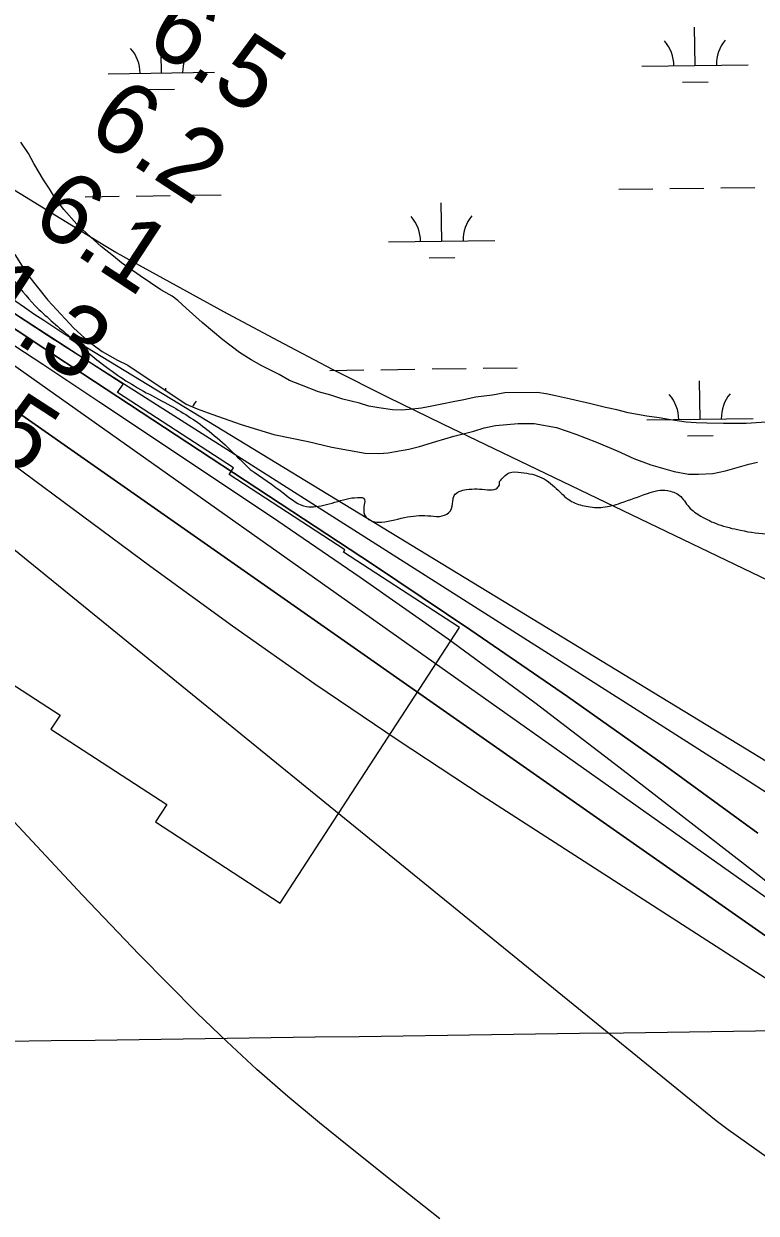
# Model space of a CAD drawing. Extents: x 3767014 to 3805179, y 361544 to 387384.
# Drawn here: x 3785430 to 3786119, y 379120 to 380238 of the extents above; entities that cross this region are included whole.
import ezdxf

# ---------------------------------------------------------------- set-up
doc = ezdxf.new("R2010")
doc.units = 0
for name, color, linetype in [('V-GRID-MAJR', 7, 'Continuous'), ('V-RIVR-EDGE', 7, 'Continuous'), ('V-RIVR-RANG', 7, 'Continuous'), ('V-RRAP-RVMT', 7, 'Continuous'), ('V-SITE-VEGE', 7, 'Continuous'), ('V-TOPO-DPTH', 7, 'Continuous'), ('V-TOPO-MAJR', 7, 'Continuous'), ('V-TOPO-MINR', 7, 'Continuous'), ('V-TOPO-WATR', 7, 'Continuous'), ('V-WETL-SWMP', 7, 'Continuous')]:
    doc.layers.add(name, color=color, linetype=linetype)

msp = doc.modelspace()

# ---------------------------------------------------------------- linework, layer by layer
at = {"layer": 'V-GRID-MAJR'}
msp.add_spline([(3771088.411, 379085.847), (3773738.277, 379121.596), (3779038.002, 379193.674), (3784337.716, 379266.522), (3789637.419, 379340.141), (3794937.112, 379414.531), (3800236.794, 379489.691), (3802886.631, 379527.561)], degree=3, dxfattribs=at)
at = {"layer": 'V-RIVR-EDGE'}
for points in [[(3782768.156, 382489.186), (3782792.047, 382459.285), (3782816.401, 382433.904), (3782845.259, 382401.729), (3782894.424, 382352.774), (3782927.785, 382312.902), (3782991.272, 382204.679), (3783017.849, 382164.371), (3783053.018, 382124.042), (3783092.705, 382082.345), (3783131.953, 382046.075), (3783167.561, 382000.319), (3783213.563, 381952.729), (3783257.741, 381898.813), (3783281.173, 381866.199), (3783340.226, 381793.708), (3783369.52, 381754.75), (3783398.36, 381714.888), (3783418.198, 381691.779), (3783444.826, 381671.818), (3783475.059, 381646.875), (3783507.107, 381624.64), (3783543.692, 381608.272), (3783572.142, 381593.732), (3783598.779, 381577.389), (3783633.975, 381548.363), (3783671.41, 381510.289), (3783690.353, 381490.8), (3783748.987, 381431.422), (3783780.562, 381400.597), (3783804.887, 381363.912), (3783833.282, 381326.765), (3783876.146, 381290.034), (3783932.548, 381242.418), (3783996.617, 381186.644), (3784046.238, 381139.497), (3784102.218, 381104.09), (3784145.552, 381074.592), (3784190.215, 381033.788), (3784225.825, 380988.936), (3784251.076, 380960.839), (3784304.303, 380909.162), (3784363.858, 380856.564), (3784412.566, 380805.802), (3784445.032, 380770.001), (3784474.8, 380739.633), (3784528.008, 380680.268), (3784576.709, 380626.793), (3784618.203, 380584.64), (3784674.135, 380529.79), (3784738.222, 380481.251), (3784775.246, 380459.908), (3784796.028, 380453.074), (3784812.302, 380451.225), (3784832.194, 380450.272), (3784847.11, 380447.974), (3784860.216, 380445.228), (3784873.756, 380435.248), (3784909.861, 380408.029), (3784932.418, 380387.174), (3784979.299, 380329.181), (3785009.984, 380304.237), (3785058.292, 380274.727), (3785085.847, 380263.807), (3785111.605, 380257.865), (3785128.767, 380249.684), (3785158.126, 380236.951), (3785203.745, 380217.395), (3785242.135, 380199.666), (3785269.681, 380185.129), (3785297.665, 380165.165), (3785308.021, 380147.505), (3785328.75, 380118.968), (3785348.145, 380099.477), (3785369.33, 380072.747), (3785381.94, 380052.369), (3785392.3, 380036.518), (3785418.435, 379999.828), (3785440.526, 379973.548), (3785471.655, 379945.437), (3785502.789, 379919.135), (3785545.224, 379891.449), (3785568.253, 379879.183), (3785604.367, 379855.13), (3785642.712, 379819.314)], [(3785642.712, 379819.314), (3785675.21, 379796.174), (3785695.98, 379784.366), (3785704.571, 379784.345), (3785714.523, 379786.129), (3785735.789, 379791.955), (3785746.643, 379792.832), (3785749.354, 379792.373), (3785749.785, 379783.781), (3785751.572, 379774.733), (3785757.44, 379770.65), (3785766.48, 379769.723), (3785790.909, 379774.636), (3785812.615, 379775.487), (3785823.467, 379775.46), (3785831.166, 379780.415), (3785833.449, 379789.452), (3785834.819, 379794.875), (3785846.136, 379800.273), (3785866.031, 379800.224), (3785874.172, 379801.108), (3785876.893, 379804.266), (3785877.456, 379807.764)], [(3785877.456, 379807.764), (3785886.417, 379815.999), (3785897.722, 379816.423), (3785917.152, 379811.401), (3785932.497, 379799.607), (3785945.131, 379789.176), (3785958.685, 379784.621), (3785974.508, 379783.678), (3785991.248, 379787.706), (3786016.591, 379796.686), (3786026.093, 379799.376), (3786035.136, 379799.353), (3786046.429, 379794.804), (3786055.445, 379783.93), (3786066.728, 379775.311), (3786082.986, 379767.584), (3786103.772, 379762.106), (3786131.798, 379758.872), (3786146.728, 379762.452), (3786152.616, 379766.507), (3786160.316, 379771.914), (3786168.908, 379772.345), (3786177.947, 379770.514), (3786187.85, 379752.403), (3786193.705, 379743.346), (3786214.927, 379731.085), (3786218.533, 379726.554), (3786223.012, 379709.361), (3786231.127, 379699.846), (3786241.514, 379694.846), (3786255.059, 379686.674), (3786268.145, 379675.79), (3786276.243, 379659.492), (3786276.233, 379655.423), (3786272.606, 379651.362), (3786271.688, 379645.939), (3786273.462, 379631.917)]]:
    msp.add_spline(points, degree=3, dxfattribs=at)
at = {"layer": 'V-RRAP-RVMT'}
for p, q in [((3785523.324, 379899.557), (3785414.401, 379970.402)), ((3785518.221, 379891.685), (3785523.324, 379899.557)), ((3785627.201, 379820.845), (3785518.221, 379891.685)), ((3785623.009, 379814.38), (3785627.201, 379820.845)), ((3785732.023, 379743.568), (3785623.009, 379814.38)), ((3785730.568, 379741.309), (3785732.023, 379743.568)), ((3785839.575, 379670.489), (3785730.568, 379741.309)), ((3785671.225, 379411.373), (3785839.575, 379670.489)), ((3785355.081, 379658.96), (3785464.079, 379588.125)), ((3785464.079, 379588.125), (3785455.544, 379574.993)), ((3785455.544, 379574.993), (3785564.565, 379504.196)), ((3785564.565, 379504.196), (3785553.811, 379487.657)), ((3785553.811, 379487.657), (3785671.225, 379411.373))]:
    msp.add_line(p, q, dxfattribs=at)
at = {"layer": 'V-SITE-VEGE'}
msp.add_lwpolyline([(3786128.148, 379863.709), (3786109.229, 379862.592), (3786087.993, 379862.375), (3786072.291, 379862.676), (3786062.131, 379863.035), (3786052.886, 379863.862), (3786038.089, 379866.021), (3786027.454, 379867.757), (3786015.893, 379869.488), (3785998.315, 379872.539), (3785987.669, 379875.2), (3785977.028, 379877.399), (3785963.141, 379880.953), (3785944.166, 379885.374), (3785929.82, 379888.461), (3785921.03, 379890.218), (3785912.707, 379891.516), (3785882.236, 379891.205), (3785870.712, 379889.241), (3785855.035, 379887.234), (3785842.137, 379884.332), (3785833.84, 379882.861), (3785824.626, 379880.92), (3785812.187, 379878.485), (3785803.89, 379877.014), (3785792.362, 379875.511), (3785784.981, 379874.975), (3785776.666, 379875.351), (3785763.721, 379877.066), (3785754.47, 379878.817), (3785745.67, 379881.497), (3785729.931, 379885.491), (3785718.812, 379889.073), (3785707.237, 379892.186), (3785691.013, 379898.484), (3785679.888, 379902.987), (3785670.133, 379908.429), (3785653.891, 379916.574), (3785643.673, 379922.47), (3785632.985, 379929.285), (3785617.166, 379941.129), (3785597.605, 379957.552), (3785582.696, 379970.788), (3785574.768, 379978.093), (3785569.65, 379982.198), (3785558.97, 379988.09), (3785539.444, 380001.281), (3785521.772, 380013.565), (3785514.319, 380019.952), (3785502.685, 380029.068), (3785489.635, 380040.938), (3785479.845, 380050.072), (3785467.701, 380063.8), (3785458.81, 380075.253), (3785454.116, 380083.053), (3785448.484, 380091.77), (3785439.557, 380106.915), (3785434.38, 380116.557), (3785427.347, 380127.104)], dxfattribs=at)
at = {"layer": 'V-TOPO-DPTH'}
for points in [[(3785165.95, 380119.686), (3785435.783, 379941.955), (3785445.508, 379935.551), (3785455.234, 379929.148), (3785464.961, 379922.748), (3785474.69, 379916.348), (3785758.766, 379729.531), (3785850.388, 379668.176), (3785941.306, 379605.813), (3786031.17, 379541.939), (3786120.331, 379477.059)], [(3785165.95, 380119.686), (3785435.783, 379941.955), (3785445.508, 379935.551), (3785455.234, 379929.148), (3785464.961, 379922.748), (3785474.69, 379916.348), (3785758.766, 379729.531), (3785850.388, 379668.176), (3785941.306, 379605.813), (3786031.17, 379541.939), (3786120.331, 379477.059)], [(3787156.563, 379018.745), (3786335.08, 379418.48), (3785468.443, 379946.445), (3785467.748, 379946.873), (3785467.057, 379947.304), (3785466.369, 379947.741), (3785465.684, 379948.183), (3785448.706, 379959.226), (3785439.588, 379965.271), (3785430.543, 379971.421), (3785421.608, 379977.729)], [(3785308.69, 379953.846), (3786224.492, 379312.42), (3786245.468, 379299.022), (3786266.531, 379285.764), (3786287.724, 379272.714), (3786309.004, 379259.804), (3786435.328, 379184.019), (3786519.928, 379133.48), (3786604.654, 379083.152)], [(3785308.69, 379953.846), (3786224.492, 379312.42), (3786245.468, 379299.022), (3786266.531, 379285.764), (3786287.724, 379272.714), (3786309.004, 379259.804), (3786435.328, 379184.019), (3786519.928, 379133.48), (3786604.654, 379083.152)], [(3786676.418, 379073.228), (3786298.3, 379297.883), (3786288.579, 379303.723), (3786278.897, 379309.626), (3785419.49, 379917.965)], [(3786676.418, 379073.228), (3786298.3, 379297.883), (3786288.579, 379303.723), (3786278.897, 379309.626), (3785419.49, 379917.965)], [(3787076.069, 378770.956), (3786461.095, 379134.697), (3786426.299, 379155.351), (3786391.545, 379176.076), (3786356.856, 379196.909), (3786322.209, 379217.813), (3786320.322, 379218.956), (3786286.738, 379239.481), (3786253.268, 379260.191), (3786219.972, 379281.177), (3786186.791, 379302.348), (3785861.027, 379512.102), (3785781.92, 379564.154), (3785703.525, 379617.235), (3785626.198, 379671.86), (3785549.582, 379727.514), (3785420.897, 379822.954)], [(3787076.069, 378770.956), (3786461.095, 379134.697), (3786426.299, 379155.351), (3786391.545, 379176.076), (3786356.856, 379196.909), (3786322.209, 379217.813), (3786320.322, 379218.956), (3786286.738, 379239.481), (3786253.268, 379260.191), (3786219.972, 379281.177), (3786186.791, 379302.348), (3785861.027, 379512.102), (3785781.92, 379564.154), (3785703.525, 379617.235), (3785626.198, 379671.86), (3785549.582, 379727.514), (3785420.897, 379822.954)]]:
    msp.add_lwpolyline(points, dxfattribs=at)
at = {"layer": 'V-TOPO-MAJR'}
msp.add_lwpolyline([(3786206.499, 379118.234), (3786196.713, 379124.68), (3786186.98, 379131.203), (3786177.326, 379137.842), (3786167.725, 379144.56), (3786092.25, 379198.046), (3786081.004, 379206.466), (3785401.92, 379758.883)], dxfattribs=at)
at = {"layer": 'V-TOPO-MINR'}
for points in [[(3786711.144, 379450.879), (3786661.719, 379471.019), (3786612.437, 379491.499), (3786563.37, 379512.49), (3786514.446, 379533.82), (3786436.622, 379568.233), (3786426.74, 379572.658), (3786416.886, 379577.146), (3786407.075, 379581.726), (3786397.293, 379586.368), (3785824.053, 379861.718), (3785772.063, 379887.211), (3785720.358, 379913.259), (3785669.082, 379940.142), (3785618.091, 379967.58), (3785526.132, 380018.028), (3785521.356, 380020.694), (3785516.607, 380023.407), (3785511.898, 380026.191), (3785507.217, 380029.021), (3784723.22, 380511)], [(3786120.331, 379477.059), (3786031.17, 379541.939), (3785941.306, 379605.813), (3785850.388, 379668.176), (3785758.766, 379729.531), (3785474.69, 379916.348), (3785464.961, 379922.748), (3785455.234, 379929.148), (3785445.508, 379935.551), (3785435.783, 379941.955), (3785165.95, 380119.686)], [(3786729.165, 379136.497), (3786627.97, 379199.88), (3786526.684, 379263.118), (3786347.059, 379374.998), (3786334.059, 379383.136), (3786321.082, 379391.312), (3786308.143, 379399.545), (3786295.227, 379407.817), (3786214.075, 379460.046), (3786160.572, 379494.416), (3786107.031, 379528.725), (3786053.431, 379562.942), (3785999.792, 379597.1), (3785471.341, 379932.989), (3785466.536, 379936.058), (3785461.74, 379939.14), (3785456.958, 379942.243), (3785452.185, 379945.36), (3785346.099, 380014.966)], [(3786604.654, 379083.152), (3786519.928, 379133.48), (3786435.328, 379184.019), (3786309.004, 379259.804), (3786287.724, 379272.714), (3786266.531, 379285.764), (3786245.468, 379299.022), (3786224.492, 379312.42), (3785308.69, 379953.846)], [(3786834.589, 378995.775), (3786293.199, 379315.818), (3786288.963, 379318.35), (3786284.745, 379320.909), (3786280.551, 379323.508), (3786276.374, 379326.136), (3786244.481, 379346.412), (3786228.326, 379356.992), (3786212.369, 379367.857), (3786196.712, 379379.149), (3786181.255, 379390.726), (3786165.955, 379402.526), (3786150.664, 379414.339), (3786135.389, 379426.171), (3786120.124, 379438.016), (3785990.899, 379538.417), (3785910.382, 379599.575), (3785829.006, 379659.539), (3785746.339, 379717.711), (3785662.811, 379774.688), (3785500.544, 379882.798), (3785474.205, 379900.315), (3785447.846, 379917.804), (3785421.459, 379935.25)], [(3786676.418, 379073.228), (3786298.3, 379297.883), (3786288.579, 379303.723), (3786278.897, 379309.626), (3785419.49, 379917.965)], [(3787076.069, 378770.956), (3786461.095, 379134.697), (3786426.299, 379155.351), (3786391.545, 379176.076), (3786356.856, 379196.909), (3786322.209, 379217.813), (3786320.322, 379218.956), (3786286.738, 379239.481), (3786253.268, 379260.191), (3786219.972, 379281.177), (3786186.791, 379302.348), (3785861.027, 379512.102), (3785781.92, 379564.154), (3785703.525, 379617.235), (3785626.198, 379671.86), (3785549.582, 379727.514), (3785420.897, 379822.954)], [(3785821.06, 379114.473), (3785777.489, 379148.827), (3785734.183, 379183.522), (3785708.094, 379204.675), (3785678.418, 379229.48), (3785649.256, 379254.857), (3785620.864, 379281.094), (3785592.986, 379307.903), (3785565.649, 379335.294), (3785538.522, 379362.888), (3785511.707, 379390.786), (3785485.1, 379418.887), (3785390.156, 379520.3)]]:
    msp.add_lwpolyline(points, dxfattribs=at)
at = {"layer": 'V-TOPO-WATR'}
msp.add_lwpolyline([(3787156.563, 379018.745), (3786335.08, 379418.48), (3785468.443, 379946.445), (3785467.748, 379946.873), (3785467.057, 379947.304), (3785466.369, 379947.741), (3785465.684, 379948.183), (3785448.706, 379959.226), (3785439.588, 379965.271), (3785430.543, 379971.421), (3785421.608, 379977.729)], dxfattribs=at)
at = {"layer": 'V-WETL-SWMP'}
for p, q in [((3786061.223, 380199.157), (3786060.723, 380235.153)), ((3785559.363, 380192.185), (3785558.863, 380228.182)), ((3786011.228, 380198.462), (3786111.218, 380199.851)), ((3785509.368, 380191.491), (3785609.359, 380192.88)), ((3785547.579, 380176.589), (3785571.577, 380176.922)), ((3786049.438, 380183.56), (3786073.436, 380183.894)), ((3785487.566, 380075.745), (3785519.563, 380076.189)), ((3785535.561, 380076.411), (3785567.558, 380076.856)), ((3785583.557, 380077.078), (3785615.554, 380077.523)), ((3785989.425, 380082.716), (3786021.422, 380083.161)), ((3786037.421, 380083.383), (3786069.418, 380083.827)), ((3786085.416, 380084.05), (3786117.413, 380084.494)), ((3785823.022, 380033.97), (3785822.522, 380069.967)), ((3785773.027, 380033.276), (3785873.018, 380034.665)), ((3785421.712, 380021.454), (3785433.27, 380003.001)), ((3785811.238, 380018.374), (3785835.236, 380018.707)), ((3785433.27, 380003.001), (3785452.47, 379978.563)), ((3785452.47, 379978.563), (3785476.995, 379952.284)), ((3785476.995, 379952.284), (3785490.387, 379939.914)), ((3785490.387, 379939.914), (3785503.751, 379930.196)), ((3785503.751, 379930.196), (3785518.237, 379922.007)), ((3785518.237, 379922.007), (3785527.761, 379917.177)), ((3785527.761, 379917.177), (3785582.711, 379880.597)), ((3785717.857, 379912.427), (3785749.854, 379912.871)), ((3785765.852, 379913.093), (3785797.849, 379913.538)), ((3785813.847, 379913.76), (3785845.844, 379914.205)), ((3785861.843, 379914.427), (3785893.84, 379914.871)), ((3786065.844, 379866.514), (3786065.344, 379902.51)), ((3785563.514, 379893.377), (3785563.484, 379895.539)), ((3785582.711, 379880.597), (3785592.99, 379876.154)), ((3785592.99, 379876.154), (3785606.683, 379871.367)), ((3785606.683, 379871.367), (3785634.451, 379861.418)), ((3786015.849, 379865.819), (3786115.839, 379867.208)), ((3785634.451, 379861.418), (3785665.244, 379852.258)), ((3785665.244, 379852.258), (3785697.529, 379845.387)), ((3785834.295, 379850.576), (3785853.197, 379855.318)), ((3785853.197, 379855.318), (3785863.019, 379858.45)), ((3785863.019, 379858.45), (3785873.61, 379860.453)), ((3785873.61, 379860.453), (3785894.813, 379862.565)), ((3785894.813, 379862.565), (3785909.975, 379862.341)), ((3785909.975, 379862.341), (3785930.857, 379858.765)), ((3785930.857, 379858.765), (3785949.112, 379852.509)), ((3785949.112, 379852.509), (3785968.521, 379844.748)), ((3785697.529, 379845.387), (3785719.563, 379840.307)), ((3785791.972, 379838.394), (3785802.181, 379840.773)), ((3785802.181, 379840.773), (3785817.292, 379845.475)), ((3785817.292, 379845.475), (3785834.295, 379850.576)), ((3785968.521, 379844.748), (3785987.933, 379836.609)), ((3786054.059, 379850.918), (3786078.057, 379851.251)), ((3785719.563, 379840.307), (3785751.079, 379834.565)), ((3785751.079, 379834.565), (3785763.968, 379834.318)), ((3785763.968, 379834.318), (3785772.68, 379834.786)), ((3785772.68, 379834.786), (3785779.489, 379835.993)), ((3785779.489, 379835.993), (3785791.972, 379838.394)), ((3785987.933, 379836.609), (3786003.544, 379829.567)), ((3786003.544, 379829.567), (3786019.522, 379823.667)), ((3786019.522, 379823.667), (3786041.568, 379817.449)), ((3786077.972, 379815.548), (3786089.696, 379817.942)), ((3786089.696, 379817.942), (3786111.614, 379824.23)), ((3786111.614, 379824.23), (3786119.931, 379826.21)), ((3786041.568, 379817.449), (3786054.859, 379814.932)), ((3786054.859, 379814.932), (3786064.337, 379814.65)), ((3786064.337, 379814.65), (3786077.972, 379815.548))]:
    msp.add_line(p, q, dxfattribs=at)
for centre, start, end in [((3786005.979, 380198.864), 0.024037, 41.567696), ((3786116.454, 380200.399), 140.024034, 181.567693), ((3785504.119, 380191.893), 0.024037, 41.567696), ((3785614.594, 380193.427), 140.024034, 181.567693), ((3785767.778, 380033.678), 0.024037, 41.567696), ((3785878.253, 380035.212), 140.024034, 181.567693), ((3786010.6, 379866.221), 0.024037, 41.567696), ((3786121.075, 379867.756), 140.024034, 181.567693), ((3785619.215, 379860.784), 140.024034, 150.592576)]:
    msp.add_arc(centre, 35.246, start, end, dxfattribs=at)

# ---------------------------------------------------------------- texts
at = {"layer": 'V-RIVR-RANG'}
for s, rotation, p in [('6.5', 326.788326, (3785541.797, 380218.836)), ('6.2', 326.788326, (3785487.228, 380135.037)), ('6.1', 326.788326, (3785434.644, 380049.939)), ('1.3', 326.788326, (3785378.089, 379967.441)), ('-35', 327.069444, (3785324.977, 379882.197))]:
    msp.add_text(s, height=67, rotation=rotation, dxfattribs=at).set_placement(p)

doc.saveas('drawing.dxf')
